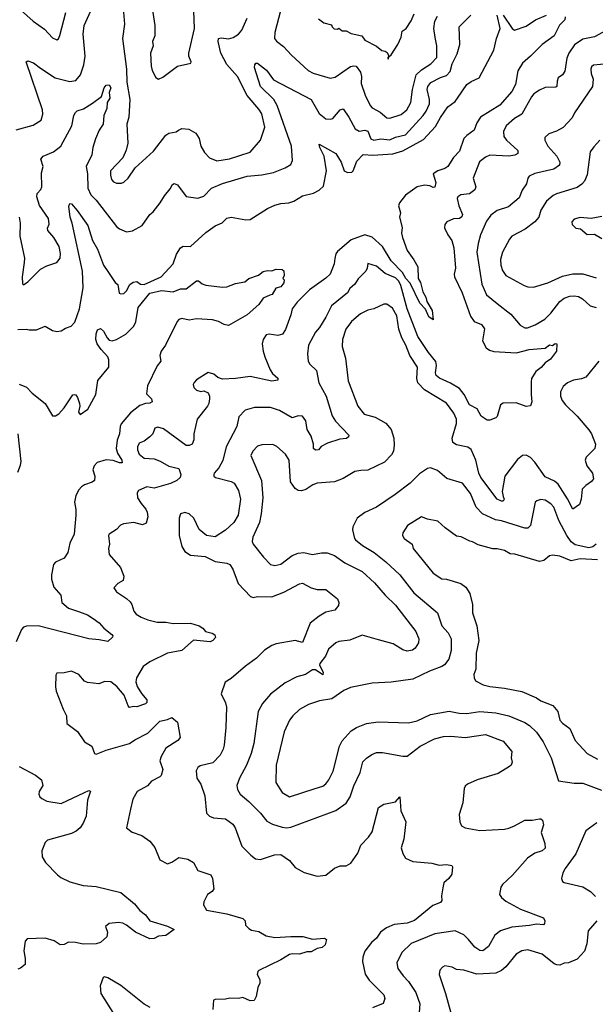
# Model space of a CAD drawing. Extents: x 1678431 to 1860718, y 384618 to 522882.
# Tile 329 of 473: x 1774419 to 1778380, y 501330 to 508105. Entities that reach past the tile are written whole.
import ezdxf

# ---------------------------------------------------------------- set-up
doc = ezdxf.new("R2010")
doc.units = 0

msp = doc.modelspace()

# ---------------------------------------------------------------- linework, layer by layer
at = {"layer": '0CON10XD'}
for points in [[(1774395, 507348.2), (1774511.5, 507378.5), (1774565.6, 507414.4), (1774578.9, 507455), (1774576.9, 507485), (1774464.1, 507815.9), (1774475, 507821.2), (1774515, 507807.8), (1774561.8, 507771.8), (1774664.2, 507704.2), (1774765, 507680.8), (1774805, 507687.3), (1774838.5, 507725), (1774861.4, 507795), (1774869.4, 507855), (1774855.3, 508005), (1774861.8, 508065), (1774978.6, 508325)], [(1775317.5, 508275), (1775350, 508065), (1775348, 507995), (1775332.5, 507955), (1775338.6, 507925), (1775318.5, 507875), (1775323.5, 507785), (1775330.6, 507755), (1775355, 507706.7), (1775375, 507696.2), (1775405, 507708.8), (1775505, 507784.2), (1775597.5, 507805), (1775600, 507815), (1775583.3, 507855), (1775583.3, 507875), (1775621.9, 508045), (1775617.1, 508165)], [(1774425, 508173.3), (1774512.5, 508095), (1774589.4, 508039.4), (1774645, 507981.2), (1774675, 507966.7), (1774685, 507972.5), (1774694.3, 507995.7), (1774735.5, 508155)], [(1775130.4, 508185), (1775140.9, 508075), (1775125.4, 507975), (1775154.6, 507765), (1775155.3, 507675), (1775176.6, 507555), (1775168.9, 507435), (1775156.7, 507385), (1775162.9, 507255), (1775152.1, 507207.9), (1775128.8, 507155), (1775044.5, 507065.5), (1775042.9, 507035), (1775050.8, 507005), (1775065, 506988.8), (1775085, 506980), (1775119.5, 506980.5), (1775135, 506986.7), (1775166.2, 507015), (1775214.3, 507085.7), (1775340.2, 507199.8), (1775425, 507310.8), (1775445, 507324.4), (1775495, 507332.7), (1775512.9, 507345), (1775535, 507355.4), (1775582.7, 507352.7), (1775631.2, 507325), (1775655, 507286.7), (1775665, 507234), (1775691.7, 507191.7), (1775725, 507154.2), (1775775, 507133.3), (1775863.6, 507146.4), (1776005, 507194.5), (1776075.6, 507275), (1776106.1, 507365), (1776085, 507457.5), (1776065, 507490), (1775984.4, 507584.4), (1775917.7, 507715), (1775845, 507796.4), (1775802.1, 507875), (1775785.4, 507955), (1775787.5, 507975), (1775805, 507980.9), (1775855, 507972.7), (1775888, 507982), (1775925, 508004.6), (1775947.6, 508032.4), (1775985, 508115.8)], [(1776214.3, 508165), (1776173.9, 508016.1), (1776173.2, 507975), (1776186.5, 507956.5), (1776235, 507919.7), (1776289.9, 507859.9), (1776405, 507755.7), (1776437.9, 507737.9), (1776555, 507703.5), (1776589.8, 507710.2), (1776695, 507782), (1776717.5, 507787.5), (1776735, 507784.2), (1776765, 507744.3), (1776771.4, 507715), (1776769.1, 507665), (1776795.6, 507585.6), (1776831.1, 507515), (1776845, 507499.4), (1776899.1, 507469.1), (1776945, 507429.4), (1776965, 507427.5), (1777045, 507452.7), (1777082, 507485), (1777110.7, 507535), (1777121.9, 507625), (1777147.8, 507725), (1777185, 507760), (1777248.2, 507801.8), (1777290, 507845), (1777290.4, 507925), (1777278.2, 507981.8), (1777267.9, 508045), (1777275.3, 508095), (1777295, 508129.2)], [(1774405, 505972.2), (1774465, 505975.7), (1774485, 505970.8), (1774535, 505970), (1774595, 505996.7), (1774645, 505966.7), (1774675, 505960), (1774705, 505963.3), (1774735, 505983.3), (1774773.6, 505996.4), (1774797.5, 506022.5), (1774830.8, 506115), (1774855, 506260), (1774851.7, 506375), (1774779.6, 506705), (1774765.4, 506745), (1774757.1, 506822.9), (1774765, 506841.2), (1774775, 506837.5), (1774815, 506792.9), (1774888.5, 506688.5), (1774919.2, 506585), (1774953.9, 506525), (1774995.4, 506415), (1775025, 506373.3), (1775075, 506296.7), (1775095, 506282.5), (1775104.2, 506224.2), (1775115, 506218), (1775135, 506220), (1775155, 506239.2), (1775176.9, 506283.1), (1775200.9, 506299.1), (1775225, 506304), (1775251.2, 506285), (1775275, 506283.4), (1775392.9, 506335), (1775475, 506424.3), (1775497.6, 506492.4), (1775525, 506534.3), (1775545, 506545.6), (1775595.4, 506544.6), (1775700.2, 506639.8), (1775765, 506687.5), (1775813, 506707), (1775845, 506740), (1775875, 506746.9), (1775975, 506728.8), (1776005, 506731.2), (1776125, 506806), (1776175, 506829.2), (1776215, 506840), (1776270, 506845), (1776305, 506856.7), (1776365, 506893.3), (1776440.7, 506910.7), (1776479.1, 506930.9), (1776510, 506960), (1776530.4, 507065), (1776515.2, 507165.2), (1776483.8, 507225), (1776480.8, 507249.2), (1776594.3, 507185), (1776630.5, 507125), (1776652.9, 507065), (1776674, 507054), (1776703.8, 507055), (1776714.5, 507065.5), (1776738.2, 507131.8), (1776783.1, 507176.9), (1776848.2, 507171.8), (1776987.2, 507182.8), (1777055, 507203.1), (1777198.3, 507281.7), (1777280.3, 507369.7), (1777315, 507433.1), (1777365.6, 507505), (1777415, 507542.5), (1777432.1, 507565), (1777495, 507658.1), (1777525, 507680), (1777581.2, 507705), (1777682.9, 507895), (1777700.8, 507975), (1777726, 508045), (1777704.4, 508135.6)], [(1775385, 506843.8), (1775415, 506893.3), (1775455, 506941.2), (1775469.4, 506970.6), (1775481.4, 506978.6), (1775505, 506967.5), (1775565, 506889.2), (1775645, 506876), (1775685, 506891.4), (1775740, 506945), (1775815, 506976.9), (1775985, 507029.4), (1776085, 507038.5), (1776165, 507054.6), (1776246.2, 507085), (1776285, 507108), (1776295.6, 507135), (1776289.6, 507235), (1776191.8, 507515), (1776168.9, 507555), (1776076.1, 507646.1), (1776034.2, 507775.8), (1776036.2, 507795), (1776045, 507806), (1776055, 507806.2), (1776117.6, 507757.6), (1776165, 507692.1), (1776424.3, 507555), (1776480.2, 507460.2), (1776525, 507423.1), (1776555, 507420.6), (1776575, 507425.8), (1776625, 507484.4), (1776645, 507490.6), (1776683.8, 507435), (1776726.7, 507355), (1776755, 507338), (1776795, 507343.7), (1776815, 507338), (1776835, 507285.7), (1776855, 507276.4), (1776905, 507285.4), (1776965, 507279.3), (1777004.1, 507295.9), (1777075, 507311.9), (1777195.2, 507444.8), (1777217.2, 507475), (1777238.5, 507525), (1777239.6, 507555), (1777222.3, 507625), (1777227.5, 507645), (1777248.3, 507671.7), (1777315, 507707.7), (1777355, 507720.6), (1777381.4, 507748.6), (1777395, 507802), (1777429.9, 507870.1), (1777448.5, 507935), (1777443.8, 508055), (1777523.5, 508135)], [(1776475, 508110), (1776513, 508083), (1776565, 508070), (1776570, 508055), (1776583, 508043), (1776605, 508040), (1776615, 508047.5), (1776638.3, 508028.3), (1776665, 508027.5), (1776700.7, 508010.7), (1776773.6, 507993.6), (1776794.3, 507964.3), (1776873.5, 507923.5), (1776912, 507892), (1776935, 507888.8), (1776948.6, 507878.6), (1776960, 507855), (1776952.5, 507845), (1776955, 507832.5), (1776960, 507850), (1776975, 507862.5), (1777022, 507935), (1777044, 507985), (1777051.2, 508025), (1777079.2, 508045), (1777113.4, 508096.6), (1777134.4, 508145)], [(1777745.7, 508135.7), (1777808.8, 508045), (1777825, 508034), (1777905, 508061.4), (1777967.5, 508105), (1778043.3, 508135)], [(1778172.5, 508125), (1778170, 508105), (1778133, 508067), (1778097.5, 507995), (1778015, 507934.3), (1777935, 507853.1), (1777878, 507805)], [(1778455, 508030.5), (1778375, 507986.9), (1778295, 507971.8), (1778238, 507932), (1778197.1, 507875), (1778185, 507840), (1778169.8, 507750.2), (1778155, 507725.8), (1778124.4, 507705.6), (1778117.1, 507682.9), (1778116, 507645), (1778109.4, 507640.6), (1778035, 507637.5), (1777995, 507620.5), (1777957.1, 507595), (1777940.5, 507575), (1777875.4, 507455), (1777824.4, 507425.6), (1777766.7, 507375), (1777747.5, 507335), (1777750.6, 507300.6), (1777768.1, 507275), (1777847.1, 507205), (1777847.1, 507185), (1777827.3, 507172.7), (1777785, 507166.2), (1777655, 507173.5), (1777625, 507160), (1777582.8, 507127.2), (1777540, 507015), (1777557.1, 506955), (1777550, 506935), (1777515, 506906.4), (1777455, 506900.9), (1777434.4, 506885), (1777430.6, 506875), (1777442, 506825), (1777465.3, 506765.3), (1777461.3, 506748.7), (1777445, 506736.2), (1777405, 506734.1), (1777359.2, 506715), (1777345.5, 506695), (1777343.4, 506673.4), (1777364.7, 506624.7), (1777392.2, 506585), (1777407.5, 506535), (1777417.9, 506395), (1777408.5, 506355), (1777410, 506335), (1777463.8, 506225), (1777521.1, 506065), (1777547.6, 506027.6), (1777596.9, 506006.9), (1777618.7, 505978.7), (1777604.4, 505895), (1777627.9, 505847.9), (1777651.1, 505831.1), (1777681.1, 505821.1), (1777837, 505813), (1777925, 505834.5), (1778034.2, 505845.8), (1778065, 505867.5), (1778085, 505862.5), (1778105, 505877.5), (1778116.2, 505875), (1778114, 505825), (1778070.9, 505769.1), (1778035.6, 505744.4), (1778008.6, 505711.4), (1777970.8, 505685), (1777942, 505635), (1777938, 505612), (1777937.8, 505525), (1777944, 505476), (1777933, 505447), (1777905, 505443.8), (1777835, 505469.2), (1777745.9, 505465.9), (1777728.8, 505455), (1777703.8, 505375), (1777695, 505366.2), (1777655, 505350), (1777635, 505350), (1777595, 505375.8), (1777566.4, 505426.4), (1777514, 505454), (1777476.7, 505526.8), (1777445, 505566.7), (1777383.1, 505603.1), (1777307.4, 505637.4), (1777285.8, 505655.8), (1777279.7, 505675), (1777287.5, 505725), (1777283.1, 505753.1), (1777232.2, 505815), (1777158.8, 505925), (1777085.2, 506115), (1777042.3, 506275), (1777028.6, 506305), (1777005, 506329), (1776935, 506358.9), (1776875, 506408.7), (1776815, 506427.5), (1776810, 506395), (1776800, 506375), (1776748.5, 506321.5), (1776725.3, 506284.7), (1776691.1, 506255), (1776675.3, 506224.7), (1776564.1, 506135.9), (1776525, 506058), (1776482.3, 505987.7), (1776454.7, 505955.3), (1776405.5, 505865), (1776398.5, 505805), (1776404.6, 505754.6), (1776415.6, 505735.6), (1776460.7, 505690.7), (1776476.9, 505605), (1776527.9, 505515), (1776568.7, 505378.7), (1776591.2, 505341.2), (1776683.3, 505245), (1776682.5, 505235), (1776667.5, 505222.5), (1776622.1, 505217.9), (1776538.3, 505191.7), (1776492.7, 505167.3), (1776475.7, 505144.3), (1776455, 505142), (1776441.9, 505155), (1776440, 505185), (1776425, 505238.8), (1776398.2, 505285), (1776388.9, 505345), (1776365, 505376.7), (1776335, 505378.9), (1776295, 505364.4), (1776206, 505415), (1776145, 505437.1), (1776035, 505435.5), (1775971.3, 505418.7), (1775926.9, 505373.1), (1775913.1, 505305), (1775839.6, 505165), (1775818, 505072), (1775789.5, 505020.5), (1775756.2, 504985), (1775754, 504975), (1775754.5, 504964.5), (1775767.5, 504955), (1775875, 504926.5), (1775895.3, 504915.3), (1775925.4, 504865.4), (1775939.4, 504805), (1775921.8, 504695), (1775892.7, 504645), (1775835, 504591.9), (1775765, 504545.8), (1775705, 504555.6), (1775655, 504596.9), (1775617.1, 504675), (1775586.2, 504705), (1775555, 504713.1), (1775526, 504705), (1775515.8, 504674.2), (1775515.5, 504555), (1775535, 504478.8), (1775555.7, 504445), (1775595, 504420.5), (1775695, 504410.5), (1775765, 504375.7), (1775845, 504365.6), (1775865, 504355.7), (1775885.6, 504325), (1775922.5, 504225), (1776006.7, 504135), (1776025, 504130), (1776055, 504136.7), (1776155, 504132.5), (1776236.2, 504165), (1776345, 504222.5), (1776365, 504227.1), (1776425.7, 504195.7), (1776465, 504184.3), (1776525, 504183.8), (1776605, 504120), (1776616, 504095), (1776613.8, 504075), (1776587.6, 504042.4), (1776525, 504027.1), (1776479.4, 504000.6), (1776417.5, 503952.5), (1776365, 503819.4), (1776315, 503834), (1776185, 503810), (1776155, 503797.5), (1776104.5, 503765.5), (1776049.4, 503710.6), (1775973.8, 503656.2), (1775875, 503572), (1775833, 503547), (1775806, 503465), (1775834.3, 503405), (1775841.9, 503375), (1775836.9, 503235), (1775826.4, 503113.6), (1775819.4, 503085), (1775798.1, 503045), (1775748.6, 502991.4), (1775660.2, 502969.8), (1775645, 502958.8), (1775633.4, 502936.6), (1775638.8, 502885), (1775665.5, 502845), (1775692.3, 502765), (1775704.4, 502645), (1775725, 502624.4), (1775752.9, 502612.9), (1775836.2, 502605), (1775885, 502569.4), (1775902.5, 502545), (1775947.9, 502417.9), (1776009.2, 502355), (1776041.7, 502331.7), (1776075, 502325.6), (1776172.4, 502357.6), (1776215, 502359.5), (1776275, 502319.2), (1776315, 502271.4), (1776376.8, 502236.8), (1776465, 502212.5), (1776525, 502218), (1776585, 502266.2), (1776625, 502283.3), (1776665, 502283.3), (1776698.3, 502301.7), (1776745, 502368.8), (1776765.7, 502425), (1776820.2, 502479.8), (1776843.8, 502516.2), (1776887, 502683), (1776925, 502706), (1777005, 502722.5), (1777035, 502757.5), (1777041.7, 502661.7), (1777075.5, 502585), (1777062.7, 502465), (1777044.6, 502405.4), (1777055, 502366.7), (1777074.4, 502334.4), (1777125, 502312.9), (1777255, 502300.6), (1777305, 502286), (1777355, 502290.6), (1777392.5, 502285), (1777396.7, 502275), (1777392.5, 502225), (1777371.2, 502195), (1777338, 502165), (1777330.5, 502130.5), (1777322, 502075), (1777323.8, 502045), (1777315, 502030), (1777261.2, 502008.8), (1777135, 501905.7), (1777085, 501888.2), (1776995, 501877.8), (1776944, 501856), (1776901.4, 501825), (1776875, 501784.2), (1776840.8, 501755), (1776793.8, 501696.2), (1776780.6, 501655), (1776778.9, 501625), (1776797.2, 501537.2), (1776824.7, 501494.7), (1776924.2, 501395), (1776931.2, 501368.8), (1776920, 501335), (1776845.7, 501304.3)], [(1777878, 507805), (1777847.2, 507752.8), (1777831.2, 507658.8), (1777805, 507611.1), (1777723, 507517), (1777590.9, 507435), (1777564.8, 507395.2), (1777546.2, 507343.8), (1777495, 507308.4), (1777475, 507286.8), (1777445, 507199.5), (1777403.1, 507156.9), (1777364.7, 507095), (1777345, 507080), (1777296, 507065), (1777264.2, 507045), (1777283.1, 506985), (1777275, 506953.3), (1777265, 506950), (1777240.9, 506960.9), (1777205, 506966.8), (1777155, 506956), (1777075, 506898.6), (1777032.5, 506845), (1777026, 506825), (1777040, 506775), (1777033.1, 506745), (1777050.5, 506675), (1777047.1, 506637.1), (1777054.1, 506605.9), (1777085, 506516), (1777132.4, 506452.4), (1777158.9, 506405), (1777162.1, 506325), (1777177.5, 506297.5), (1777193.2, 506233.2), (1777213.3, 506195), (1777220.4, 506165), (1777256.9, 506105), (1777265, 506040), (1777235, 506060), (1777212, 506112), (1777173.3, 506155), (1777105, 506291.5), (1777075.7, 506325), (1777054.4, 506364.4), (1776975.3, 506445), (1776914.7, 506545), (1776845, 506607.9), (1776795, 506623.5), (1776699.4, 506590.6), (1776605, 506509.4), (1776595.4, 506494.6), (1776588.6, 506461.4), (1776582.9, 506425), (1776554.4, 506355), (1776524.6, 506325.4), (1776414.4, 506245.6), (1776328.8, 506161.2), (1776293.7, 506116.3), (1776285.6, 506075), (1776247.4, 505972.6), (1776228.3, 505941.7), (1776195, 505932.5), (1776135, 505942), (1776114.6, 505935.4), (1776094.3, 505905), (1776087.5, 505875), (1776093.3, 505825), (1776106.5, 505785), (1776142.7, 505695), (1776159.7, 505669.7), (1776195, 505638), (1776195, 505624), (1776155, 505617.5), (1776005, 505650), (1775905, 505635.8), (1775815, 505632), (1775782.3, 505642.3), (1775755, 505666.2), (1775715, 505676.7), (1775635, 505627.5), (1775620.7, 505609.3), (1775612.5, 505595), (1775617.5, 505575), (1775635, 505556.7), (1775665, 505546.7), (1775685, 505550), (1775715, 505536.7), (1775724, 505515), (1775724.2, 505495), (1775720.6, 505465), (1775711.1, 505445), (1775640, 505355), (1775618.1, 505255), (1775617.5, 505215), (1775606.2, 505185), (1775585, 505174.2), (1775565, 505176), (1775409.4, 505289.4), (1775368.8, 505301.2), (1775350, 505295), (1775335.8, 505255), (1775315.5, 505234.5), (1775274.6, 505205.4), (1775240, 505190), (1775230.6, 505165), (1775230.6, 505145), (1775242.2, 505115), (1775275, 505087.8), (1775343.6, 505083.6), (1775385, 505067.8), (1775445, 505033.1), (1775515, 505017.5), (1775527.5, 504975), (1775524.2, 504955.8), (1775500, 504935), (1775457.6, 504912.4), (1775345, 504881.4), (1775295, 504890), (1775236.7, 504865), (1775228.3, 504848.3), (1775230, 504815), (1775254.2, 504775), (1775287.6, 504737.6), (1775296.8, 504716.8), (1775301.4, 504685), (1775288.8, 504641.2), (1775265, 504630), (1775205, 504644.2), (1775134.2, 504635.8), (1775112.7, 504627.3), (1775085, 504596.7), (1775034.1, 504565.9), (1775030, 504555), (1775037.5, 504495), (1775030.8, 504465), (1775035.8, 504425), (1775112, 504335), (1775136.2, 504275), (1775130, 504245), (1775093.3, 504225), (1775067.5, 504195), (1775085, 504167.5), (1775155, 504122), (1775178.7, 504098.7), (1775191.1, 504081.1), (1775204.1, 504034.1), (1775221.4, 504015), (1775254.2, 503994.2), (1775301.2, 503975), (1775365, 503960), (1775425, 503959.4), (1775475, 503950), (1775595, 503952.9), (1775655, 503934.4), (1775678.9, 503918.9), (1775696.7, 503895), (1775743.4, 503883.4), (1775762.1, 503872.1), (1775765.5, 503854.5), (1775747, 503833), (1775730, 503825), (1775615, 503834.5), (1775534.2, 503765), (1775435, 503745.6), (1775313.8, 503686.2), (1775268.8, 503655), (1775222, 503575), (1775217.7, 503547.7), (1775227.3, 503517.3), (1775257.3, 503467.3), (1775293.3, 503425), (1775293, 503407), (1775285, 503397.5), (1775225, 503376.2), (1775201.2, 503378.8), (1775175, 503372.5), (1775165, 503382.5), (1775137.5, 503457.5), (1775087.6, 503517.6), (1775045, 503547.5), (1775005, 503551.2), (1774964.3, 503535.7), (1774885, 503542.9), (1774865, 503554), (1774825, 503600), (1774775, 503621.2), (1774725, 503610), (1774675, 503607.5), (1774667.5, 503595), (1774665.8, 503515), (1774670.8, 503485), (1774718.8, 503361.2), (1774740, 503315), (1774742.7, 503262.7), (1774816.1, 503206.1), (1774863.8, 503135), (1774916.2, 503105), (1774933.8, 503055), (1774945, 503051.2), (1775015, 503078.5), (1775175.3, 503124.7), (1775210.2, 503149.8), (1775301.2, 503195), (1775382.5, 503277.5), (1775435, 503288.8), (1775465, 503303.3), (1775505, 503270), (1775523.3, 503165), (1775506.7, 503145), (1775425, 503092.5), (1775391.9, 503035), (1775382.9, 503005), (1775404, 502945), (1775392, 502905), (1775383.8, 502895), (1775325.8, 502865), (1775297.6, 502832.4), (1775226.7, 502795), (1775197.7, 502742.3), (1775182, 502672), (1775153.8, 502545), (1775193.3, 502515), (1775260.3, 502490.3), (1775315, 502452), (1775348, 502408), (1775383.2, 502323.2), (1775435, 502296.7), (1775465, 502308), (1775515, 502339.2), (1775575, 502329.2), (1775614, 502305), (1775645, 502250), (1775735, 502220), (1775745.9, 502195.9), (1775755.8, 502125), (1775743.3, 502105), (1775711.2, 502085), (1775686.2, 502035), (1775684.2, 502014.2), (1775705, 501976.7), (1775845, 501952), (1775955, 501919.4), (1775970, 501905), (1775973.8, 501875), (1775995, 501850.8), (1776015, 501840.6), (1776065, 501830.6), (1776115, 501801.4), (1776175, 501790), (1776284.4, 501795.6), (1776367, 501797), (1776435, 501778.6), (1776515.6, 501785.6), (1776531.2, 501775), (1776520.5, 501739.5), (1776499.5, 501720.5), (1776465, 501712.5), (1776425, 501690), (1776395, 501690), (1776345, 501674.4), (1776295, 501677.3), (1776275, 501671.8), (1776215.7, 501635), (1776065, 501563.3), (1776056.7, 501555), (1776052.5, 501535), (1776071.2, 501501.2), (1776072, 501475), (1776058.8, 501445), (1776047.3, 501382.7), (1776032.5, 501355), (1776005, 501353.8), (1775955, 501376.2), (1775925, 501368.8), (1775865, 501371.2), (1775835, 501364.2), (1775765, 501363.8), (1775752.9, 501357.1), (1775749.2, 501295)], [(1778465, 507801.5), (1778367.5, 507792.5), (1778355, 507781.2), (1778350, 507765), (1778352.5, 507735), (1778365.6, 507695), (1778361.9, 507645), (1778236.6, 507463.4), (1778220, 507430), (1778157.8, 507362.2), (1778113, 507337), (1778059.3, 507320.7), (1778032.5, 507295), (1778033.8, 507275), (1778054.2, 507235), (1778115.9, 507165.9), (1778135.6, 507125), (1778134.3, 507105), (1778094.2, 507075.8), (1777962.9, 507047.1), (1777925, 507027.5), (1777915.8, 507015), (1777906.7, 506975), (1777877.8, 506932.2), (1777855, 506879.2), (1777782.3, 506817.7), (1777705, 506791.2), (1777660.2, 506759.8), (1777631.3, 506718.7), (1777590.8, 506625), (1777572.9, 506565), (1777565.4, 506505), (1777599.6, 506285), (1777631.4, 506211.4), (1777705, 506151.5), (1777797.7, 506077.7), (1777862.9, 506002.9), (1777895, 505985.6), (1777914.5, 505984.5), (1777965.8, 506005), (1778032.9, 506045), (1778075, 506085.6), (1778135, 506165.5), (1778165, 506188.8), (1778205, 506202.1), (1778235, 506205.4), (1778265, 506199.1), (1778292.5, 506185), (1778345.4, 506135.4), (1778385, 506125.5)], [(1774416.4, 506746.4), (1774423.3, 506705), (1774419.5, 506615), (1774452.5, 506465), (1774449.2, 506435), (1774436.2, 506335), (1774438.3, 506288.3), (1774445, 506280), (1774475, 506301.2), (1774561.7, 506388.3), (1774605, 506411.2), (1774674.7, 506435.3), (1774696.5, 506463.5), (1774700, 506495), (1774689.5, 506545), (1774655, 506605.7), (1774613.3, 506655), (1774610.6, 506669.4), (1774621.7, 506698.3), (1774616.3, 506736.3), (1774556.2, 506826.2), (1774537.1, 506885), (1774540, 506910), (1774564.3, 506935.7), (1774571.4, 506955), (1774568.3, 507051.7), (1774580, 507095), (1774564, 507145), (1774581.2, 507165), (1774652, 507195), (1774701.1, 507235), (1774776.9, 507375), (1774791.8, 507445), (1774802.6, 507467.4), (1774815, 507478.6), (1774858.3, 507491.7), (1774920.7, 507530.7), (1774983, 507577), (1775001.1, 507635), (1775015, 507654.2), (1775035, 507656.9), (1775045.3, 507635), (1775035.7, 507604.3), (1775040, 507565), (1775020, 507535), (1775017.5, 507495), (1774997.7, 507445), (1774993.8, 507385), (1774965.8, 507345), (1774940, 507285), (1774922.5, 507225), (1774916.2, 507175), (1774877.1, 507095), (1774884.6, 507045), (1774887.7, 506945), (1774909.2, 506899.2), (1774945, 506863.1), (1775085, 506682.5), (1775105.5, 506665.5), (1775155, 506646), (1775195, 506652), (1775261.7, 506688.3), (1775314.5, 506765.5), (1775336.4, 506783.6), (1775385, 506843.8)], [(1778411.4, 507275), (1778368.9, 507231.1), (1778345.7, 507195), (1778323.3, 507036.7), (1778305, 506994), (1778287.5, 506972.5), (1778255, 506949.5), (1778112.8, 506907.2), (1778090, 506895), (1778045, 506855.8), (1778005.6, 506795), (1777992.5, 506745), (1777965, 506712.9), (1777897, 506663), (1777806, 506615), (1777788.6, 506595), (1777740.6, 506505), (1777727.8, 506455), (1777730, 506415), (1777740.8, 506379.2), (1777764.6, 506344.6), (1777891.2, 506275), (1777915, 506266.9), (1777955, 506264.3), (1778053.3, 506295), (1778155, 506341.2), (1778224.7, 506355.3), (1778295.3, 506355.3), (1778385, 506328.2)], [(1778425, 506751.4), (1778352.5, 506737.5), (1778275, 506744), (1778235, 506733.3), (1778218.8, 506715), (1778220, 506695), (1778245, 506670), (1778277.5, 506665), (1778325, 506627.5), (1778375, 506628.8), (1778425, 506598.8)], [(1774415, 505597.5), (1774465.8, 505575.8), (1774504.1, 505534.1), (1774595, 505463.3), (1774645, 505380), (1774665, 505380), (1774688.3, 505391.7), (1774726, 505435), (1774785, 505522.5), (1774795, 505526.7), (1774805, 505522.5), (1774817.5, 505505), (1774830, 505465), (1774833.3, 505445), (1774824.2, 505405), (1774835, 505388.8), (1774887.1, 505425), (1774942.5, 505525), (1774957.4, 505622.6), (1775032.2, 505715), (1775032.1, 505765), (1775025.3, 505785.3), (1774978.9, 505835), (1774952.5, 505875), (1774942.2, 505905), (1774945, 505942.5), (1774955, 505970), (1774975, 505980), (1774995, 505962.5), (1775020.5, 505915), (1775035, 505900), (1775055, 505895.6), (1775085, 505904.3), (1775148.7, 505941.3), (1775204.3, 505995.7), (1775217.2, 506025), (1775234.8, 506125.2), (1775315, 506222.1), (1775395, 506242), (1775475, 506231.2), (1775525, 506253.8), (1775565, 506253.1), (1775635, 506308.9), (1775648.7, 506308.7), (1775675, 506288), (1775699.1, 506279.1), (1775814.4, 506264.4), (1775845, 506266.7), (1775905, 506289.2), (1775968.3, 506301.7), (1775995, 506324), (1776063.3, 506346.7), (1776095, 506372.9), (1776125, 506380), (1776155, 506376), (1776185, 506387.5), (1776226.2, 506386.2), (1776237, 506377), (1776240, 506345), (1776230, 506325), (1776240, 506315), (1776237.5, 506295), (1776215, 506266.7), (1776182, 506258), (1776156.2, 506215), (1776140.9, 506209.1), (1776095, 506189.2), (1776063.5, 506145), (1775983.3, 506075), (1775855, 506001.2), (1775825, 506007.5), (1775788.2, 506028.2), (1775745, 506040.5), (1775635, 506046.7), (1775585, 506037.9), (1775535, 506048.2), (1775515, 506042.3), (1775502.2, 506027.8), (1775421.2, 505865), (1775391.7, 505825), (1775384.2, 505794.3), (1775390, 505755), (1775365, 505722.9), (1775299.6, 505585), (1775290.5, 505530.5), (1775326.9, 505495), (1775330, 505475), (1775315, 505465.5), (1775285, 505464.1), (1775245, 505449.7), (1775181.2, 505398.8), (1775117.7, 505325), (1775110, 505305), (1775105.9, 505255.9), (1775089.2, 505210.8), (1775083.4, 505155), (1775092.3, 505122.3), (1775122, 505075), (1775124.3, 505055.7), (1775105, 505056), (1775062.1, 505072.1), (1775015, 505076.7), (1774952.4, 505057.6), (1774930.6, 505035), (1774923.2, 505006.8), (1774935.4, 504965), (1774934.3, 504935), (1774918.5, 504921.5), (1774865.8, 504905), (1774845, 504890.3), (1774825, 504869.2), (1774805, 504831.4), (1774796.2, 504785), (1774806.2, 504735), (1774806.1, 504695), (1774792.8, 504565), (1774765, 504502.5), (1774750.8, 504439.2), (1774725, 504400.5), (1774665, 504371.8), (1774652.2, 504355), (1774637.6, 504285), (1774638.2, 504255), (1774655, 504200), (1774702.5, 504145), (1774708, 504095), (1774754.7, 504054.7), (1774829.7, 504029.7), (1774885, 504010), (1774924.2, 503985), (1774965, 503954.2), (1774997, 503917), (1775053.3, 503875), (1775060, 503865), (1775056.7, 503855), (1775025, 503826.2), (1774965, 503838.6), (1774895, 503843.8), (1774545, 503933), (1774465, 503930.6), (1774445, 503923.8), (1774431.5, 503908.5), (1774395.3, 503825)], [(1778405, 505755.6), (1778314, 505646), (1778285, 505633.6), (1778229.2, 505625), (1778189.2, 505605), (1778159.1, 505580.9), (1778140, 505545), (1778140, 505515), (1778152.2, 505485), (1778175, 505455.8), (1778255, 505376.9), (1778335, 505283.6), (1778353.4, 505255), (1778380.5, 505185), (1778376.9, 505155), (1778316.9, 505095), (1778310, 505075), (1778321.1, 505035), (1778360, 504985), (1778367.8, 504945), (1778355, 504927.5), (1778315, 504900.6), (1778290, 504875), (1778282.5, 504805), (1778270.7, 504769.3), (1778225, 504737.5), (1778188.9, 504808.9), (1778125, 504907.8), (1778099, 504929), (1778035, 504958.2), (1777965, 505061.1), (1777935, 505091.9), (1777905, 505108.1), (1777880, 505105), (1777845, 505078.1), (1777756.5, 504965), (1777738.8, 504858.8), (1777746.4, 504823.6), (1777752, 504805), (1777745, 504792), (1777735, 504790.8), (1777704.2, 504805), (1777592.2, 504955), (1777578.6, 504985), (1777557.3, 505075), (1777525, 505147.5), (1777503.2, 505163.2), (1777425, 505178.8), (1777400.8, 505195), (1777396, 505225), (1777425.4, 505325.4), (1777423.8, 505355), (1777407.2, 505397.2), (1777356.4, 505466.4), (1777205, 505557.5), (1777159.2, 505605), (1777151.2, 505635), (1777157.1, 505715), (1777103.8, 505795), (1777076.7, 505865), (1777048.8, 505915), (1777028.3, 505975), (1777013.5, 506066.5), (1776985, 506120), (1776945, 506148.1), (1776925, 506147.5), (1776855.5, 506114.5), (1776814.6, 506105.4), (1776765, 506081.1), (1776702, 506028), (1776663.6, 505975), (1776640, 505905), (1776637.8, 505855), (1776660.5, 505775), (1776679.4, 505619.4), (1776746.9, 505445), (1776790.4, 505390.4), (1776865, 505369.1), (1776938.1, 505328.1), (1776975, 505284), (1776993.6, 505226.4), (1776996.3, 505176.3), (1776990.4, 505135), (1776978.3, 505111.7), (1776929.8, 505060.2), (1776815, 505005.9), (1776766, 505004), (1776724.3, 504995.7), (1776645, 504947.2), (1776585, 504925.3), (1776465, 504916.6), (1776436.9, 504905), (1776388.7, 504871.3), (1776357.1, 504862.9), (1776335, 504864.3), (1776315, 504877.9), (1776282.4, 504925), (1776273.4, 505073.4), (1776247.5, 505115), (1776188.2, 505168.2), (1776161.3, 505181.3), (1776085, 505180), (1776055, 505170.8), (1776024.3, 505135), (1776010.6, 505105), (1776083.5, 504935), (1776091.2, 504815), (1776081.1, 504705), (1776068.2, 504645), (1776023.1, 504545), (1776018.5, 504515), (1776026.2, 504496.2), (1776096, 504406), (1776145, 504355.6), (1776175, 504348.9), (1776215, 504358.9), (1776295, 504418.5), (1776335, 504433.5), (1776375, 504437.5), (1776435, 504425.7), (1776495, 504436.2), (1776535, 504435.4), (1776585, 504418.8), (1776656.7, 504366.7), (1776775, 504307.8), (1776860.9, 504230.9), (1776934.1, 504144.1), (1777005.3, 504075.3), (1777144.4, 503895), (1777165.5, 503845), (1777163.7, 503816.3), (1777140.7, 503779.3), (1777122.5, 503767.5), (1777085, 503760.4), (1777055, 503767.9), (1776989.5, 503809.5), (1776888, 503838), (1776775, 503870.5), (1776690, 503835), (1776615, 503826.5), (1776595, 503818.1), (1776545, 503774.3), (1776523.8, 503725), (1776483.5, 503675), (1776482.3, 503662.3), (1776507.8, 503615), (1776505, 503596.9), (1776455, 503631.6), (1776435, 503630.8), (1776385, 503598.9), (1776325, 503581.9), (1776245, 503541.4), (1776145.4, 503464.6), (1776089.6, 503400.4), (1776060, 503345), (1776030.4, 503125), (1776012.7, 503055), (1775980.5, 502975), (1775930.6, 502885), (1775913.5, 502835), (1775918, 502808), (1775935.5, 502775.5), (1775996.7, 502725), (1776077.1, 502645), (1776119.4, 502589.4), (1776158.9, 502568.9), (1776225, 502548.5), (1776255, 502544.5), (1776285, 502548.9), (1776595, 502663.3), (1776665.3, 502714.7), (1776692.9, 502757.1), (1776717.6, 502832.4), (1776762.2, 502925), (1776780.9, 502999.1), (1776805, 503024), (1776841.7, 503048.3), (1776875, 503061.9), (1776915, 503063.1), (1777055, 503037.1), (1777085, 503037.1), (1777175, 503106.5), (1777274.1, 503155.9)], [(1774405, 504990.8), (1774425, 505038.8), (1774428.2, 505065), (1774408.9, 505255)], [(1778385, 504495.5), (1778362, 504478), (1778335, 504471.8), (1778242.1, 504492.1), (1778215, 504512), (1778184.5, 504554.5), (1778129.8, 504659.8), (1778095, 504750.6), (1778075, 504772.5), (1778035, 504798.1), (1778005, 504803.1), (1777976.7, 504795), (1777966, 504785), (1777934.4, 504625), (1777916.2, 504605), (1777894.4, 504605.6), (1777735, 504656.9), (1777694, 504664), (1777604.7, 504704.7), (1777560.7, 504750.7), (1777521.2, 504845), (1777465.2, 504915.2), (1777357.6, 504947.6), (1777295, 505003.8), (1777245, 505022), (1777225, 505016.2), (1777170.7, 504979.3), (1777105, 504915.7), (1777001.8, 504838.2), (1776875, 504751.4), (1776795, 504712.9), (1776741.2, 504675), (1776711.2, 504615), (1776708.8, 504595), (1776723.1, 504535), (1776730.8, 504525), (1776777.9, 504487.9), (1776859.1, 504439.1), (1776938.1, 504375), (1777034, 504284), (1777131.2, 504161.2), (1777295, 504024), (1777325, 503933.8), (1777367.1, 503885), (1777387.8, 503845), (1777387.1, 503765), (1777371.1, 503705), (1777342.2, 503665), (1777325, 503653.2), (1777238.1, 503621.9), (1777125, 503568), (1776975, 503546), (1776845, 503540), (1776695, 503510), (1776650.7, 503489.3), (1776568.1, 503431.9), (1776481.2, 503418.8), (1776406.9, 503393.1), (1776345, 503358.6), (1776298, 503315), (1776275.8, 503285), (1776239.4, 503205), (1776183.3, 502975), (1776182.2, 502855), (1776225, 502786), (1776275, 502758.1), (1776453.3, 502815), (1776505, 502830), (1776525, 502845.7), (1776546.5, 502875), (1776575.6, 502935), (1776619.2, 503105), (1776638.5, 503141.5), (1776699.4, 503210.6), (1776737.5, 503235), (1776805, 503261.5), (1776885, 503274.5), (1777095.6, 503265.6), (1777155, 503280.5), (1777245, 503323.6), (1777375, 503347.7), (1777443.8, 503333.8), (1777495, 503330.8), (1777585, 503344.6), (1777695, 503335.5), (1777785, 503314.5), (1777895, 503267.8), (1777927.3, 503247.3), (1777975, 503202.9), (1778020.5, 503135), (1778075.4, 503025.4), (1778126.7, 502866.7), (1778235, 502850.4), (1778295, 502850.4), (1778422.7, 502802.7)], [(1778395, 504388.2), (1778275, 504395.9), (1778215, 504381.1), (1778135, 504412.9), (1778085, 504419.2), (1778065, 504416), (1778025.4, 504384.6), (1777995, 504375.8), (1777827, 504427), (1777795, 504430), (1777755, 504452.5), (1777705, 504464.3), (1777674.5, 504464.5), (1777575, 504491.4), (1777535, 504512.5), (1777515.9, 504515.9), (1777457.3, 504547.3), (1777425, 504550.8), (1777348, 504608), (1777297.5, 504655), (1777225, 504668), (1777185, 504682.9), (1777088, 504625), (1777055.8, 504575), (1777052.5, 504555), (1777065, 504534.3), (1777118.8, 504495), (1777127.5, 504465), (1777265, 504297.5), (1777325, 504256.9), (1777355.9, 504254.1), (1777455.5, 504225.5), (1777489.1, 504199.1), (1777516.4, 504156.4), (1777535, 504080), (1777534.5, 504024.5), (1777564.4, 503935), (1777577.9, 503832.1), (1777560.9, 503745), (1777557.5, 503635), (1777545, 503600), (1777546.2, 503575), (1777556.7, 503555), (1777608.9, 503528.9), (1777655, 503515.6), (1777755, 503505.6), (1777875, 503481.9), (1777975, 503439.4), (1778005, 503417.8), (1778088.6, 503385), (1778123.3, 503345), (1778135.6, 503285), (1778154, 503264), (1778205, 503227.5), (1778241.4, 503145), (1778325, 503055.7), (1778395, 503015.6)], [(1777274.1, 503155.9), (1777335, 503172.9), (1777385.4, 503175.4), (1777485, 503166.4), (1777625, 503186.2), (1777745, 503140), (1777805, 503070), (1777801.2, 503025), (1777808.8, 502995), (1777801.2, 502975), (1777790, 502965), (1777712.6, 502917.4), (1777566.2, 502875), (1777500, 502845), (1777485, 502831.2), (1777478.6, 502815), (1777468.9, 502715), (1777442.9, 502635), (1777448.8, 502585), (1777458.3, 502558.3), (1777485, 502543.3), (1777584.5, 502524.5), (1777755.8, 502535.8), (1777785, 502540.6), (1777825, 502557.3), (1777895.7, 502595.7), (1777945, 502595.7), (1777995, 502606.2), (1778006, 502606), (1778016.1, 502596.1), (1778023.8, 502565), (1778007.3, 502512.7), (1778033.8, 502435), (1778036.2, 502405), (1778015, 502386.7), (1777965, 502370), (1777914, 502335), (1777811.4, 502218.6), (1777740.8, 502155), (1777729.2, 502135), (1777721.2, 502085), (1777733.8, 502065), (1777765, 502040), (1777865.4, 501985.4), (1778022.5, 501925), (1778033.3, 501905), (1778030, 501885), (1778023.3, 501876.7), (1777975, 501882.2), (1777927.9, 501872.1), (1777805, 501861.1), (1777728, 501835), (1777689.4, 501805), (1777645, 501727.1), (1777605, 501696.9), (1777585, 501699.4), (1777552.2, 501722.2), (1777507.8, 501775), (1777475, 501808.1), (1777415, 501834.5), (1777275, 501813.6), (1777113.1, 501746.9), (1777048.1, 501685), (1777013.3, 501615), (1777022.2, 501575), (1777058.1, 501525), (1777095.7, 501485.7), (1777145, 501411.4), (1777173, 501333), (1777166.7, 501243.3)], [(1774415, 502966.9), (1774527, 502907), (1774570, 502875), (1774577.1, 502835), (1774553.8, 502795), (1774551.2, 502775), (1774557.7, 502757.7), (1774571.2, 502745), (1774605, 502727.1), (1774705, 502711.1), (1774865, 502787.8), (1774895, 502800), (1774906, 502796), (1774885.6, 502735), (1774876.9, 502625), (1774855.5, 502575), (1774834.4, 502545), (1774808.7, 502521.3), (1774775.9, 502504.1), (1774611.3, 502458.7), (1774595, 502443.3), (1774571.4, 502385), (1774572.5, 502345), (1774596.4, 502305), (1774679.6, 502219.6), (1774701.5, 502201.5), (1774765, 502171.3), (1774855, 502147.1), (1774945, 502140.6), (1775115, 502100), (1775209.9, 502019.9), (1775244.6, 501974.6), (1775284.6, 501944.6), (1775313.7, 501903.7), (1775435, 501867.5), (1775482.5, 501845), (1775425, 501802.5), (1775375, 501797.8), (1775345, 501782.9), (1775315, 501780.9), (1775216.7, 501826.7), (1775155, 501874.4), (1775128.1, 501888.1), (1775097.9, 501892.1), (1775035, 501885.7), (1775010, 501865), (1775022.5, 501825), (1775017.5, 501795), (1774975.7, 501754.3), (1774944.5, 501745.5), (1774855, 501742.7), (1774804.1, 501755.9), (1774753.9, 501756.1), (1774725, 501742), (1774697.7, 501737.7), (1774655.5, 501765.5), (1774595, 501784.4), (1774469.7, 501780.3), (1774456, 501765), (1774447.3, 501697.3), (1774456.9, 501645), (1774455.8, 501604.2), (1774425, 501577.5), (1774405, 501572.5)], [(1778390.7, 502579.3), (1778315.6, 502524.4), (1778245.3, 502364.7), (1778172.9, 502265), (1778157.1, 502235), (1778146.7, 502195), (1778153.3, 502175), (1778165, 502168.8), (1778295, 502136.9), (1778346.2, 502106.2), (1778380.8, 502070.8)], [(1778390, 501905), (1778331.1, 501835), (1778322.1, 501745), (1778304.7, 501695.3), (1778255, 501640.8), (1778195, 501615.7), (1778165, 501612), (1778135, 501600), (1778115, 501601.2), (1778097.7, 501607.7), (1778015, 501674.3), (1777915, 501703.3), (1777875, 501696.7), (1777835, 501675.6), (1777765, 501588.1), (1777735, 501562.1), (1777695, 501544.6), (1777565, 501536.7), (1777474.3, 501564.3), (1777425, 501568), (1777394.1, 501584.1), (1777345, 501593.3), (1777327.5, 501585), (1777310, 501565), (1777306.2, 501535), (1777350, 501405), (1777415, 501162.5)], [(1775317.4, 501307.4), (1775275, 501330.9), (1775115, 501458.1), (1775025, 501512), (1775001.7, 501518.3), (1774993.8, 501515), (1774973.2, 501456.8), (1774977.5, 501405), (1775070.6, 501255)]]:
    msp.add_lwpolyline(points, dxfattribs=at)

doc.saveas('drawing.dxf')
